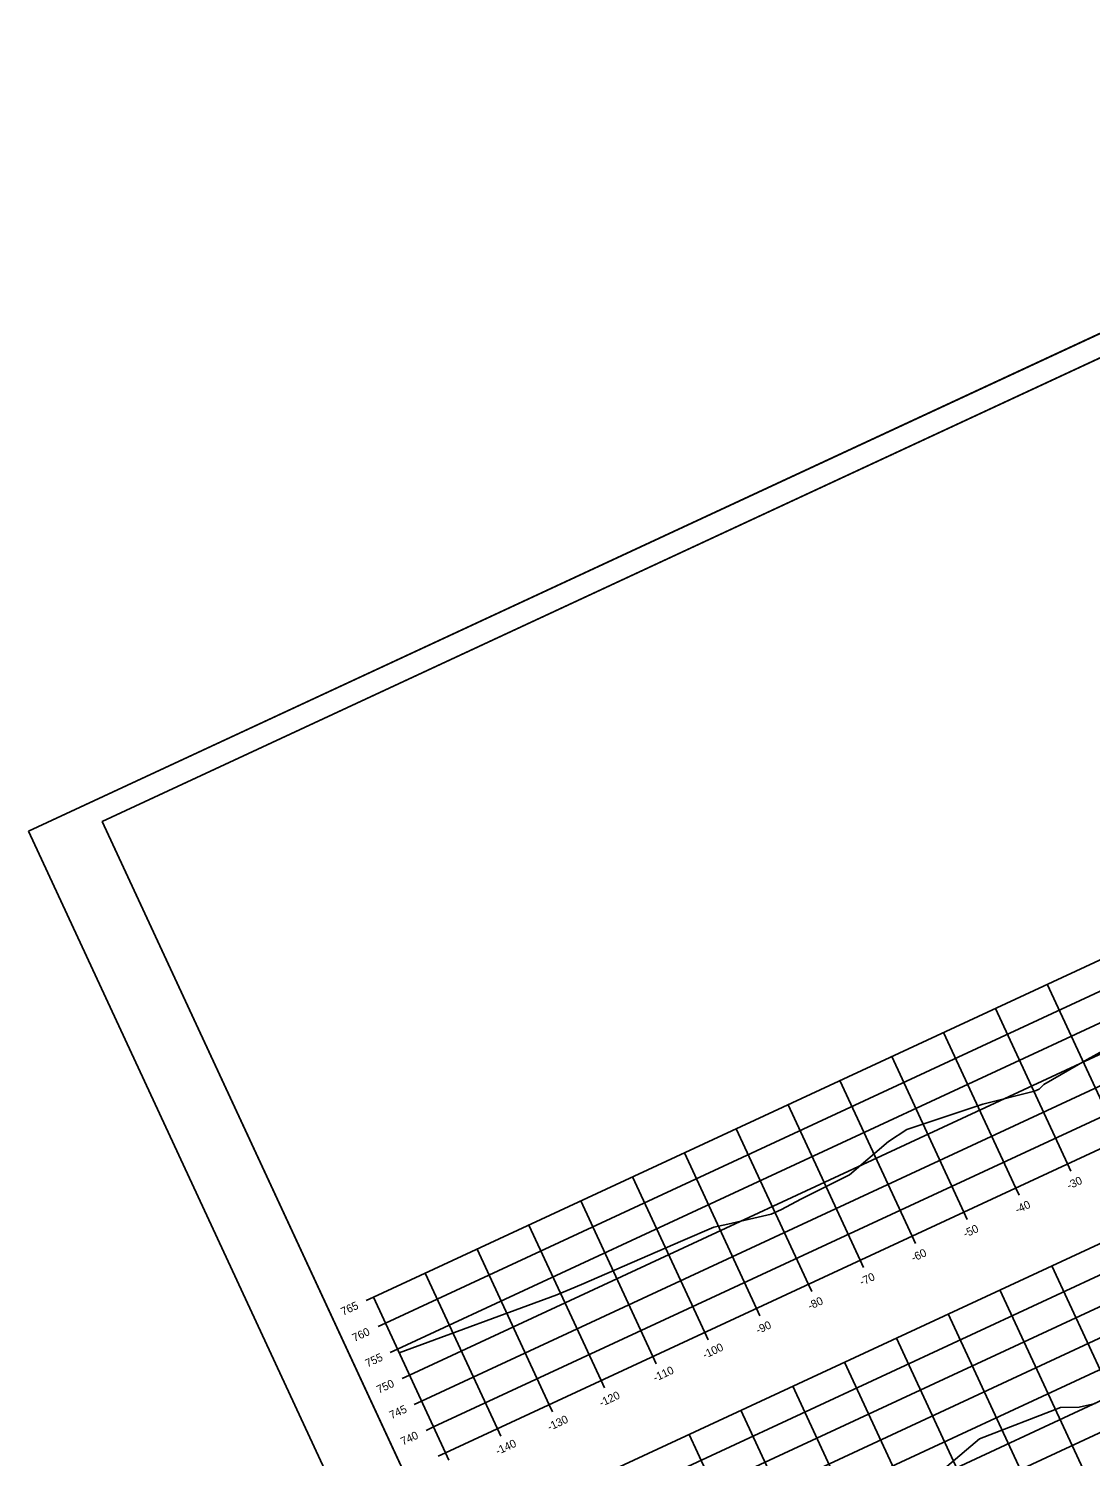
# Model space of a CAD drawing. Extents: x 1354696 to 1366163, y 660729 to 670380.
# Drawn here: x 1365213.2 to 1365399.1, y 665530.8 to 665780.5 of the extents above; entities that cross this region are included whole.
import ezdxf

# ---------------------------------------------------------------- set-up
doc = ezdxf.new("R2010")
doc.units = 0
for name, color, linetype in [('R_Axis', 7, 'Continuous'), ('R_Axis Annot', 7, 'Continuous'), ('R_Border', 7, 'Continuous'), ('R_Exist Surface', 7, 'Continuous'), ('R_Grid', 7, 'Continuous'), ('R_No Plot', 7, 'Continuous')]:
    doc.layers.add(name, color=color, linetype=linetype)

msp = doc.modelspace()

# ---------------------------------------------------------------- linework, layer by layer
at = {"layer": 'R_Axis'}
for p, q in [((1365286.21, 665531.4), (1365558.32, 665657.73)), ((1365395.64, 665580.66), (1365395.05, 665581.93)), ((1365386.57, 665576.45), (1365385.98, 665577.72)), ((1365377.5, 665572.24), (1365376.91, 665573.51)), ((1365368.43, 665568.03), (1365367.84, 665569.3)), ((1365359.36, 665563.81), (1365358.77, 665565.08)), ((1365350.29, 665559.6), (1365349.7, 665560.87)), ((1365272.31, 665558.02), (1365273.58, 665558.61)), ((1365286.21, 665531.4), (1365273.58, 665558.61)), ((1365341.22, 665555.39), (1365340.63, 665556.66)), ((1365274.42, 665553.48), (1365275.69, 665554.07)), ((1365332.15, 665551.18), (1365331.56, 665552.45)), ((1365276.52, 665548.95), (1365277.79, 665549.54)), ((1365323.08, 665546.97), (1365322.49, 665548.24)), ((1365278.63, 665544.41), (1365279.9, 665545)), ((1365314.01, 665542.76), (1365313.42, 665544.03)), ((1365280.73, 665539.88), (1365282, 665540.47)), ((1365304.94, 665538.55), (1365304.35, 665539.82)), ((1365282.84, 665535.34), (1365284.11, 665535.93)), ((1365295.87, 665534.34), (1365295.28, 665535.61)), ((1365284.94, 665530.81), (1365286.21, 665531.4)), ((1365286.8, 665530.13), (1365286.21, 665531.4))]:
    msp.add_line(p, q, dxfattribs=at)
at = {"layer": 'R_Border'}
for p, q in [((1365226.13, 665641.82), (1365512.9, 665774.97)), ((1365364.57, 665705.81), (1365364.57, 665705.81)), ((1365364.57, 665705.81), (1365364.57, 665705.81)), ((1365312.64, 665455.47), (1365226.13, 665641.82))]:
    msp.add_line(p, q, dxfattribs=at)
at = {"layer": 'R_Exist Surface'}
for points in [[(1365278.1, 665548.88), (1365305.68, 665559.06), (1365309.99, 665560.85), (1365327.71, 665568.53), (1365333.17, 665570.86), (1365335.63, 665571.4), (1365343.18, 665573.12), (1365345, 665573.99), (1365348.37, 665575.75), (1365355.59, 665579.37), (1365356.92, 665580.03), (1365363.69, 665585.87), (1365366.91, 665587.95), (1365380.23, 665592.4), (1365389.26, 665594.66), (1365390.08, 665594.98), (1365390.89, 665595.83), (1365398.5, 665600.22), (1365404.74, 665603.62)], [(1365373.93, 665529.02), (1365379.66, 665533.83), (1365393.81, 665539.32), (1365397.1, 665539.4), (1365399.93, 665540.03)]]:
    msp.add_lwpolyline(points, dxfattribs=at)
at = {"layer": 'R_Grid'}
for p, q in [((1365273.58, 665558.61), (1365545.68, 665684.94)), ((1365275.69, 665554.07), (1365547.79, 665680.4)), ((1365277.79, 665549.54), (1365549.89, 665675.87)), ((1365279.9, 665545), (1365552, 665671.33)), ((1365282, 665540.47), (1365554.11, 665666.8)), ((1365284.11, 665535.93), (1365556.21, 665662.26)), ((1365286.21, 665531.4), (1365558.32, 665657.73)), ((1365292.53, 665517.79), (1365564.63, 665644.12)), ((1365294.63, 665513.26), (1365566.74, 665639.59)), ((1365296.74, 665508.72), (1365568.84, 665635.05)), ((1365298.85, 665504.19), (1365570.95, 665630.52)), ((1365300.95, 665499.65), (1365573.06, 665625.98)), ((1365303.06, 665495.12), (1365575.16, 665621.45)), ((1365305.16, 665490.58), (1365577.27, 665616.91)), ((1365404.12, 665586.14), (1365391.49, 665613.35)), ((1365395.05, 665581.93), (1365382.42, 665609.14)), ((1365385.98, 665577.72), (1365373.35, 665604.93)), ((1365376.91, 665573.51), (1365364.28, 665600.72)), ((1365367.84, 665569.3), (1365355.21, 665596.51)), ((1365358.77, 665565.08), (1365346.14, 665592.29)), ((1365349.7, 665560.87), (1365337.07, 665588.08)), ((1365340.63, 665556.66), (1365328, 665583.87)), ((1365331.56, 665552.45), (1365318.93, 665579.66)), ((1365322.49, 665548.24), (1365309.86, 665575.45)), ((1365313.42, 665544.03), (1365300.79, 665571.24)), ((1365304.35, 665539.82), (1365291.72, 665567.03)), ((1365295.28, 665535.61), (1365282.65, 665562.82)), ((1365411.25, 665523.3), (1365392.3, 665564.11)), ((1365402.18, 665519.09), (1365383.23, 665559.9)), ((1365286.21, 665531.4), (1365273.58, 665558.61)), ((1365393.11, 665514.87), (1365374.16, 665555.69)), ((1365384.04, 665510.66), (1365365.09, 665551.48)), ((1365374.97, 665506.45), (1365356.02, 665547.27)), ((1365365.9, 665502.24), (1365346.95, 665543.06)), ((1365356.83, 665498.03), (1365337.88, 665538.85)), ((1365347.76, 665493.82), (1365328.81, 665534.64))]:
    msp.add_line(p, q, dxfattribs=at)
at = {"layer": 'R_No Plot'}
msp.add_line((1365213.24, 665640.13), (1365515.58, 665780.5), dxfattribs=at)
for points in [[(1365213.23, 665640.13), (1365515.58, 665780.5), (1365605.41, 665587), (1365303.07, 665446.63)], [(1365438.29, 665740.33), (1365456.09, 665748.59), (1365460.25, 665739.63), (1365474.86, 665746.41), (1365495.91, 665756.18), (1365507.87, 665730.69), (1365528.92, 665740.47), (1365599.42, 665588.61), (1365312.64, 665455.47), (1365226.13, 665641.82)]]:
    msp.add_lwpolyline(points, close=True, dxfattribs=at)

# ---------------------------------------------------------------- texts
at = {"layer": 'R_Axis Annot'}
for s, p in [('-30', (1365395.32, 665577.42)), ('-40', (1365386.25, 665573.21)), ('-50', (1365377.18, 665569)), ('-60', (1365368.08, 665564.77)), ('-70', (1365359.04, 665560.58)), ('765', (1365268.28, 665555.37)), ('-80', (1365349.97, 665556.37)), ('-90', (1365340.9, 665552.15)), ('760', (1365270.27, 665550.79)), ('-100', (1365331.57, 665547.82)), ('755', (1365272.55, 665546.33)), ('-110', (1365322.91, 665543.8)), ('750', (1365274.54, 665541.74)), ('-120', (1365313.48, 665539.42)), ('745', (1365276.76, 665537.26)), ('-130', (1365304.41, 665535.21)), ('740', (1365278.75, 665532.67)), ('-140', (1365295.34, 665531))]:
    msp.add_text(s, height=1.4, rotation=24.9042, dxfattribs=at).set_placement(p)

doc.saveas('drawing.dxf')
